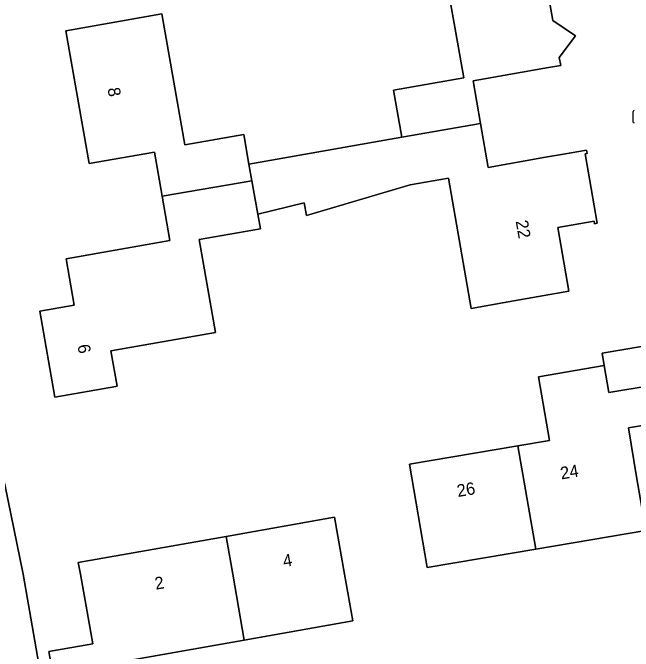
# Model space of a CAD drawing. Extents: x 162879 to 165540, y 384011 to 385181.
# Drawn here: x 164119 to 164169.3, y 384743.8 to 384795.5 of the extents above; entities that cross this region are included whole.
import ezdxf

# ---------------------------------------------------------------- set-up
doc = ezdxf.new("R2010")
doc.units = 0
for name, color, linetype in [('IMGEO_Erf', 7, 'Continuous'), ('IMGEO_Kolk', 7, 'Continuous'), ('IMGEO_Pand', 7, 'Continuous'), ('IMGEO_Pand_nummerreeks', 7, 'Continuous'), ('IMGEO_Rijbaan_lokaal_open', 7, 'Continuous')]:
    doc.layers.add(name, color=color, linetype=linetype)

msp = doc.modelspace()

# ---------------------------------------------------------------- linework, layer by layer
at = {"layer": 'IMGEO_Erf'}
for points in [[(164161.542, 384802.142), (164162.814, 384794.906), (164164.648, 384793.664), (164163.343, 384791.9), (164163.455, 384791.26), (164162.455, 384791.084), (164156.348, 384790.011), (164156.955, 384786.556), (164157.581, 384782.998), (164162.217, 384783.813), (164163.688, 384784.072), (164165.559, 384784.401), (164165.607, 384784.122), (164165.439, 384784.092), (164166.427, 384778.468), (164166.2, 384778.428), (164166.165, 384778.624), (164163.22, 384778.106), (164164.125, 384772.954), (164159.201, 384772.089), (164156.199, 384771.561), (164154.342, 384782.122), (164151.246, 384781.578), (164142.836, 384779.094), (164142.656, 384780.117), (164138.885, 384779.199), (164139.092, 384778.023), (164134.121, 384777.149), (164135.448, 384769.599), (164126.968, 384768.109), (164127.47, 384765.253), (164127.357, 384765.233), (164122.432, 384764.367), (164121.206, 384771.341), (164124.003, 384771.833), (164123.345, 384775.575), (164131.756, 384777.053), (164131.123, 384780.652), (164130.494, 384784.231), (164125.202, 384783.3), (164123.307, 384794.079), (164128.215, 384794.941), (164131.099, 384795.448), (164132.966, 384784.828), (164137.748, 384785.669), (164138.171, 384783.262), (164150.568, 384785.436), (164149.896, 384789.259), (164155.588, 384790.259), (164153.744, 384800.772)], [(164114.908, 384768.816), (164118.358, 384757.263), (164119.865, 384750), (164123.198, 384730.753), (164178.898, 384740.524), (164177.781, 384750), (164176.479, 384761.049)]]:
    msp.add_lwpolyline(points, dxfattribs=at)
for points in [[(164159.985, 384760.407), (164162.549, 384760.842), (164161.653, 384766.013), (164166.974, 384766.935), (164166.807, 384767.921), (164173.521, 384769.061), (164174.067, 384765.84), (164174.58, 384762.82), (164168.944, 384761.863), (164169.616, 384757.905), (164170.356, 384753.546), (164161.436, 384752.032), (164152.612, 384750.534), (164151.19, 384758.915)], [(164136.319, 384753.068), (164145.106, 384754.615), (164145.917, 384750), (164146.583, 384746.206), (164137.779, 384744.656), (164128.877, 384743.089), (164129.157, 384741.497), (164129.651, 384738.692), (164123.029, 384737.526), (164122.531, 384740.354), (164121.936, 384743.733), (164125.501, 384744.36), (164124.492, 384750), (164124.321, 384750.956)]]:
    msp.add_lwpolyline(points, close=True, dxfattribs=at)
at = {"layer": 'IMGEO_Kolk'}
msp.add_line((164169.339, 384786.675), (164169.339, 384787.527), dxfattribs=at)
msp.add_lwpolyline([(164169.339, 384786.675), (164169.339, 384787.527)], dxfattribs=at)
for centre, start, end in [((164169.416, 384787.525), 91.552, 178.448), ((164169.416, 384787.525), 91.552, 178.448), ((164169.416, 384786.677), 181.552, 268.448), ((164169.416, 384786.677), 181.552, 268.448)]:
    msp.add_arc(centre, 0.0765, start, end, dxfattribs=at)
at = {"layer": 'IMGEO_Pand'}
for points in [[(164150.568, 384785.436), (164156.955, 384786.556), (164156.348, 384790.011), (164162.455, 384791.084), (164163.455, 384791.26), (164163.343, 384791.9), (164164.648, 384793.664), (164162.814, 384794.906), (164161.542, 384802.142), (164156.618, 384801.277), (164153.744, 384800.772), (164155.588, 384790.259), (164149.896, 384789.259)], [(164131.099, 384795.448), (164128.215, 384794.941), (164123.307, 384794.079), (164125.202, 384783.3), (164130.494, 384784.231), (164131.123, 384780.652), (164138.408, 384781.912), (164138.171, 384783.262), (164137.748, 384785.669), (164132.966, 384784.828)], [(164165.439, 384784.092), (164165.607, 384784.122), (164165.559, 384784.401), (164163.688, 384784.072), (164162.217, 384783.813), (164157.581, 384782.998), (164156.955, 384786.556), (164150.568, 384785.436), (164138.171, 384783.262), (164138.408, 384781.912), (164138.885, 384779.199), (164142.656, 384780.117), (164142.836, 384779.094), (164151.246, 384781.578), (164154.342, 384782.122), (164156.199, 384771.561), (164159.201, 384772.089), (164164.125, 384772.954), (164163.22, 384778.106), (164166.165, 384778.624), (164166.2, 384778.428), (164166.427, 384778.468)], [(164134.121, 384777.149), (164139.092, 384778.023), (164138.885, 384779.199), (164138.408, 384781.912), (164131.123, 384780.652), (164131.756, 384777.053), (164123.345, 384775.575), (164124.003, 384771.833), (164121.206, 384771.341), (164122.432, 384764.367), (164127.357, 384765.233), (164127.47, 384765.253), (164126.968, 384768.109), (164135.448, 384769.599)], [(164166.974, 384766.935), (164167.347, 384764.741), (164174.067, 384765.84), (164173.521, 384769.061), (164166.807, 384767.921)], [(164166.974, 384766.935), (164161.653, 384766.013), (164162.549, 384760.842), (164159.985, 384760.407), (164161.436, 384752.032), (164170.356, 384753.546), (164169.616, 384757.905), (164168.944, 384761.863), (164174.58, 384762.82), (164174.067, 384765.84), (164167.347, 384764.741)], [(164159.985, 384760.407), (164151.19, 384758.915), (164152.612, 384750.534), (164161.436, 384752.032)], [(164136.319, 384753.068), (164136.852, 384750), (164137.779, 384744.656), (164146.583, 384746.206), (164145.917, 384750), (164145.106, 384754.615)], [(164136.319, 384753.068), (164124.321, 384750.956), (164124.492, 384750), (164125.501, 384744.36), (164121.936, 384743.733), (164122.531, 384740.354), (164129.157, 384741.497), (164128.877, 384743.089), (164137.779, 384744.656), (164136.852, 384750)]]:
    msp.add_lwpolyline(points, close=True, dxfattribs=at)
at = {"layer": 'IMGEO_Rijbaan_lokaal_open'}
msp.add_lwpolyline([(164114.812, 384750), (164118.206, 384729.824), (164123.198, 384730.753), (164119.865, 384750), (164118.358, 384757.263), (164114.908, 384768.816)], dxfattribs=at)

# ---------------------------------------------------------------- texts
at = {"layer": 'IMGEO_Pand_nummerreeks'}
for s, rotation, p in [('8', 279.9693, (164126.69, 384789.394)), ('22', 279.9635, (164159.797, 384778.633)), ('6', 279.9693, (164124.253, 384768.562)), ('24', 9.6305, (164163.512, 384757.679)), ('26', 9.6305, (164155.12, 384756.255)), ('4', 9.9841, (164141.009, 384750.564)), ('2', 9.9841, (164130.615, 384748.734))]:
    msp.add_text(s, height=1, rotation=rotation, dxfattribs=at).set_placement(p)

doc.saveas('drawing.dxf')
